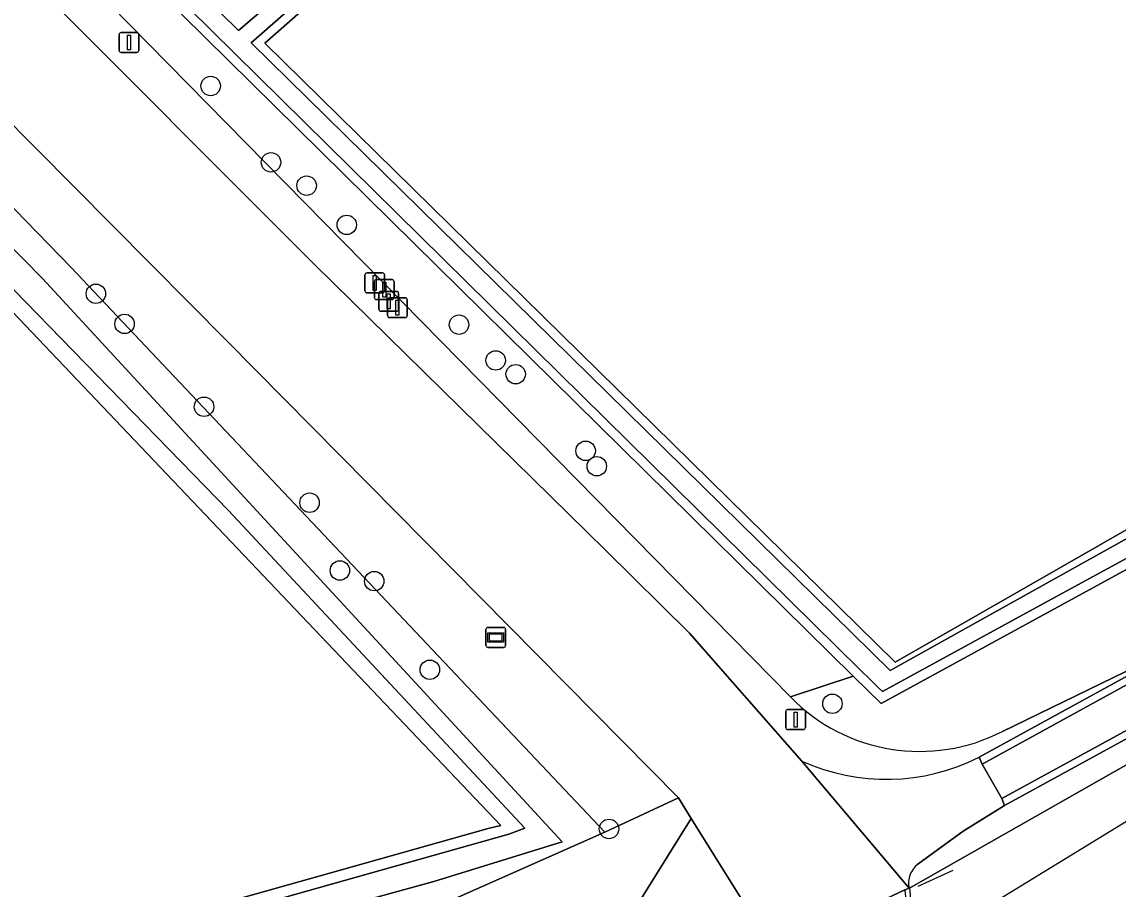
# Model space of a CAD drawing. Extents: x 164494 to 166241, y 382475 to 384495.
# Drawn here: x 165648.3 to 165703.4, y 382535.3 to 382578.9 of the extents above; entities that cross this region are included whole.
import ezdxf

# ---------------------------------------------------------------- set-up
doc = ezdxf.new("R2010")
doc.units = 0
for name, color, linetype in [('IMGEO_Afsluitpaal', 7, 'Continuous'), ('IMGEO_Berm_open', 7, 'Continuous'), ('IMGEO_Boom', 7, 'Continuous'), ('IMGEO_Fietspad_gesloten', 7, 'Continuous'), ('IMGEO_Grasland_agrarisch', 7, 'Continuous'), ('IMGEO_Groenvoorziening', 7, 'Continuous'), ('IMGEO_Hek', 7, 'Continuous'), ('IMGEO_Lichtmast', 7, 'Continuous'), ('IMGEO_Muur', 7, 'Continuous'), ('IMGEO_Oever', 7, 'Continuous'), ('IMGEO_Rijbaan_lokaal_gesloten', 7, 'Continuous'), ('IMGEO_Rijbaan_lokaal_onverhard', 7, 'Continuous'), ('IMGEO_Voetpad_open', 7, 'Continuous'), ('IMGEO_Waterloop', 7, 'Continuous'), ('IMGEO_Wegwijzer', 7, 'Continuous')]:
    doc.layers.add(name, color=color, linetype=linetype)

msp = doc.modelspace()

# ---------------------------------------------------------------- linework, layer by layer
at = {"layer": 'IMGEO_Afsluitpaal'}
for p, q in [((165665.665, 382566.29), (165666.455, 382566.29)), ((165666.455, 382566.29), (165665.665, 382566.29)), ((165665.565, 382565.39), (165665.565, 382566.19)), ((165665.565, 382566.19), (165665.565, 382565.39)), ((165666.044, 382565.054), (165666.044, 382565.854)), ((165666.044, 382565.854), (165666.044, 382565.054)), ((165666.144, 382565.954), (165666.934, 382565.954)), ((165666.934, 382565.954), (165666.144, 382565.954)), ((165666.555, 382566.19), (165666.555, 382565.39)), ((165666.555, 382565.39), (165666.555, 382566.19)), ((165667.034, 382565.854), (165667.034, 382565.054)), ((165667.034, 382565.054), (165667.034, 382565.854)), ((165666.455, 382565.29), (165665.665, 382565.29)), ((165665.665, 382565.29), (165666.455, 382565.29)), ((165666.273, 382564.464), (165666.273, 382565.264)), ((165666.273, 382565.264), (165666.273, 382564.464)), ((165666.373, 382565.364), (165667.163, 382565.364)), ((165667.163, 382565.364), (165666.373, 382565.364)), ((165667.263, 382565.264), (165667.263, 382564.464)), ((165667.263, 382564.464), (165667.263, 382565.264)), ((165666.934, 382564.954), (165666.144, 382564.954)), ((165666.144, 382564.954), (165666.934, 382564.954)), ((165666.704, 382564.144), (165666.704, 382564.944)), ((165666.704, 382564.944), (165666.704, 382564.144)), ((165666.804, 382565.044), (165667.594, 382565.044)), ((165667.594, 382565.044), (165666.804, 382565.044)), ((165667.694, 382564.944), (165667.694, 382564.144)), ((165667.694, 382564.144), (165667.694, 382564.944)), ((165667.163, 382564.364), (165666.373, 382564.364)), ((165666.373, 382564.364), (165667.163, 382564.364)), ((165667.594, 382564.044), (165666.804, 382564.044)), ((165666.804, 382564.044), (165667.594, 382564.044))]:
    msp.add_line(p, q, dxfattribs=at)
for points in [[(165665.985, 382566.165), (165666.135, 382566.165), (165666.135, 382565.415), (165665.985, 382565.415), (165665.985, 382566.165)], [(165666.464, 382565.829), (165666.614, 382565.829), (165666.614, 382565.079), (165666.464, 382565.079), (165666.464, 382565.829)], [(165666.693, 382565.239), (165666.843, 382565.239), (165666.843, 382564.489), (165666.693, 382564.489), (165666.693, 382565.239)], [(165667.124, 382564.919), (165667.274, 382564.919), (165667.274, 382564.169), (165667.124, 382564.169), (165667.124, 382564.919)]]:
    msp.add_lwpolyline(points, dxfattribs=at)
for centre, start, end in [((165665.665, 382566.19), 90, 180), ((165665.665, 382566.19), 90, 180), ((165666.455, 382566.19), 0, 90), ((165666.455, 382566.19), 360, 90), ((165666.144, 382565.854), 90, 180), ((165666.144, 382565.854), 90, 180), ((165666.934, 382565.854), 0, 90), ((165666.934, 382565.854), 360, 90), ((165665.665, 382565.39), 180, 270), ((165665.665, 382565.39), 180, 270), ((165666.373, 382565.264), 90, 180), ((165666.373, 382565.264), 90, 180), ((165666.455, 382565.39), 270, 0), ((165666.455, 382565.39), 270, 0), ((165667.163, 382565.264), 0, 90), ((165667.163, 382565.264), 360, 90), ((165666.144, 382565.054), 180, 270), ((165666.144, 382565.054), 180, 270), ((165666.804, 382564.944), 90, 180), ((165666.804, 382564.944), 90, 180), ((165666.934, 382565.054), 270, 0), ((165666.934, 382565.054), 270, 0), ((165667.594, 382564.944), 0, 90), ((165667.594, 382564.944), 360, 90), ((165666.373, 382564.464), 180, 270), ((165666.373, 382564.464), 180, 270), ((165666.804, 382564.144), 180, 270), ((165666.804, 382564.144), 180, 270), ((165667.163, 382564.464), 270, 0), ((165667.163, 382564.464), 270, 0), ((165667.594, 382564.144), 270, 0), ((165667.594, 382564.144), 270, 0)]:
    msp.add_arc(centre, 0.1, start, end, dxfattribs=at)
at = {"layer": 'IMGEO_Berm_open'}
for points in [[(165747.358, 382570.428), (165744.552, 382568.828), (165743.601, 382568.278), (165730.631, 382560.769), (165708.122, 382548.345), (165696.436, 382541.932), (165696.592, 382541.588), (165730.877, 382560.434), (165744.771, 382568.466)], [(165745.789, 382566.726), (165731.815, 382558.667), (165721.247, 382552.795), (165697.574, 382539.863), (165697.72, 382539.504), (165732.049, 382558.309), (165745.927, 382566.332)]]:
    msp.add_lwpolyline(points, dxfattribs=at)
at = {"layer": 'IMGEO_Boom'}
for centre in [(165657.814, 382575.694), (165660.845, 382571.854), (165662.637, 382570.682), (165664.653, 382568.709), (165652.045, 382565.245), (165653.486, 382563.728), (165670.296, 382563.69), (165672.139, 382561.892), (165673.145, 382561.199), (165657.482, 382559.564), (165676.66, 382557.346), (165677.221, 382556.571), (165662.785, 382554.737), (165664.308, 382551.329), (165666.036, 382550.793), (165668.83, 382546.337), (165689.065, 382544.627), (165677.836, 382538.33)]:
    msp.add_circle(centre, 0.489, dxfattribs=at)
at = {"layer": 'IMGEO_Fietspad_gesloten'}
msp.add_lwpolyline([(165744.771, 382568.466), (165730.877, 382560.434), (165696.592, 382541.588), (165697.574, 382539.863), (165721.247, 382552.795), (165731.815, 382558.667), (165745.789, 382566.726)], dxfattribs=at)
at = {"layer": 'IMGEO_Grasland_agrarisch'}
msp.add_lwpolyline([(165741.476, 382575.83), (165744.829, 382577.389), (165743.28, 382580.098), (165737.958, 382589.897), (165713.568, 382624.461), (165660.538, 382577.844), (165692.219, 382546.72), (165710.923, 382557.426), (165723.314, 382564.751)], close=True, dxfattribs=at)
msp.add_lwpolyline([(165600.513, 382521.99), (165605.654, 382522.134), (165629.74, 382526.827), (165641.02, 382529.697), (165664.383, 382536.27), (165671.764, 382538.356), (165672.39, 382538.506), (165639.441, 382573.178), (165638.884, 382572.953), (165637.374, 382572.378), (165523.594, 382529.045), (165524.897, 382526.432), (165529.02, 382522.638), (165533.097, 382522.45)], dxfattribs=at)
at = {"layer": 'IMGEO_Groenvoorziening'}
for points in [[(165692.915, 382535.35), (165692.949, 382535.365), (165693.02, 382535.407), (165736.421, 382560.071), (165751.944, 382568.926), (165797.047, 382596.869), (165838.037, 382622.035), (165882.022, 382648.905), (165907.407, 382664.627), (165919.334, 382672.203), (165940.41, 382685.104), (165944.916, 382687.94), (165944.179, 382688.988), (165955.449, 382696.009), (165955.978, 382694.903), (165978.622, 382709.157), (166000, 382723), (166010.148, 382729.571), (166043.641, 382750), (166054.807, 382756.811), (166090.65, 382779.702), (166090.507, 382781.655)], [(165613.906, 382510.238), (165632.615, 382512.735), (165635.878, 382513.33), (165647.67, 382516.124), (165656.378, 382518.589), (165674.445, 382525.437), (165680.46, 382528.226), (165686.336, 382529.027), (165689.391, 382527.863), (165689.583, 382527.949), (165689.916, 382528.096), (165693.725, 382529.782), (165693.963, 382529.887), (165694.24, 382530.01), (165695.257, 382533.461), (165936.746, 382681.375), (165942.473, 382685.234), (165945.211, 382687.52), (165950.279, 382690.607), (165956.216, 382694.405), (166090.69, 382779.158), (166090.65, 382779.702)], [(165623.943, 382608.837), (165619.699, 382612.105), (165622.397, 382614.574), (165621.412, 382615.503), (165619.907, 382613.92), (165619.416, 382610.401), (165663.067, 382566.68), (165677.646, 382552.367), (165681.889, 382548.179), (165687.522, 382541.744)], [(165686.958, 382544.968), (165641.985, 382590.733), (165623.943, 382608.837)], [(165730.631, 382560.769), (165743.601, 382568.278), (165744.829, 382577.389), (165741.476, 382575.83), (165742.217, 382574.3), (165711.596, 382555.623), (165691.518, 382544.634), (165690.114, 382546.019), (165686.958, 382544.968)], [(165745.927, 382566.332), (165732.049, 382558.309), (165697.72, 382539.504), (165695.635, 382538.226), (165693.359, 382536.561)], [(165697.612, 382543.237), (165708.122, 382548.345), (165730.631, 382560.769)], [(165736.421, 382560.071), (165693.02, 382535.407), (165692.949, 382535.365), (165692.915, 382535.35), (165692.711, 382535.262), (165686.329, 382532.251), (165686.153, 382532.149), (165685.997, 382532.058), (165680.194, 382528.53), (165674.521, 382525.995), (165656.213, 382519.363), (165647.506, 382516.522), (165635.737, 382514.268), (165632.487, 382513.516), (165615.296, 382511.413)], [(165696.436, 382541.932), (165708.122, 382548.345), (165697.612, 382543.237)], [(165604.72, 382515.166), (165614.316, 382515.629), (165623.58, 382516.194), (165634.492, 382517.749), (165646.881, 382520.435), (165655.861, 382523.391), (165672.517, 382529.607), (165678.064, 382532.72), (165678.401, 382533.129), (165681.969, 382538.86), (165681.326, 382539.891), (165677.621, 382538.164), (165669.796, 382534.691), (165664.548, 382533.059), (165642.974, 382527.577), (165640.752, 382527.065), (165630.253, 382525.285), (165605.764, 382520.096)]]:
    msp.add_lwpolyline(points, dxfattribs=at)
for points in [[(165658.649, 382562.861), (165608.7, 382613.269), (165572.004, 382649.983), (165567.188, 382648.471), (165568.632, 382646.881), (165570.915, 382648.574), (165580.76, 382638.507), (165587.138, 382631.093), (165601.059, 382617.324), (165620.953, 382597.688), (165632.211, 382585.726), (165650.796, 382566.568), (165677.621, 382538.164), (165681.326, 382539.891)], [(165690.114, 382546.019), (165643.567, 382591.917), (165628.469, 382605.352), (165623.943, 382608.837), (165641.985, 382590.733), (165686.958, 382544.968)]]:
    msp.add_lwpolyline(points, close=True, dxfattribs=at)
for centre, radius, start, end in [((165693.456, 382551.307), 9.078, 224.2932, 297.2499), ((165693.456, 382551.307), 9.078, 224.2932, 297.2499), ((165691.782, 382551.167), 10.341, 245.6721, 296.7443), ((165694.099, 382535.603), 1.211, 127.6862, 192.044)]:
    msp.add_arc(centre, radius, start, end, dxfattribs=at)
at = {"layer": 'IMGEO_Hek'}
msp.add_lwpolyline([(165695.11, 382536.245), (165693.361, 382535.439)], dxfattribs=at)
at = {"layer": 'IMGEO_Lichtmast'}
for p, q in [((165653.212, 382577.481), (165653.212, 382578.281)), ((165653.212, 382578.281), (165653.212, 382577.481)), ((165653.312, 382578.381), (165654.102, 382578.381)), ((165654.102, 382578.381), (165653.312, 382578.381)), ((165654.202, 382578.281), (165654.202, 382577.481)), ((165654.202, 382577.481), (165654.202, 382578.281)), ((165654.102, 382577.381), (165653.312, 382577.381)), ((165653.312, 382577.381), (165654.102, 382577.381)), ((165686.715, 382543.432), (165686.715, 382544.232)), ((165686.715, 382544.232), (165686.715, 382543.432)), ((165686.815, 382544.332), (165687.605, 382544.332)), ((165687.605, 382544.332), (165686.815, 382544.332)), ((165687.705, 382544.232), (165687.705, 382543.432)), ((165687.705, 382543.432), (165687.705, 382544.232)), ((165687.605, 382543.332), (165686.815, 382543.332)), ((165686.815, 382543.332), (165687.605, 382543.332))]:
    msp.add_line(p, q, dxfattribs=at)
for points in [[(165653.632, 382578.256), (165653.782, 382578.256), (165653.782, 382577.506), (165653.632, 382577.506), (165653.632, 382578.256)], [(165687.135, 382544.207), (165687.285, 382544.207), (165687.285, 382543.457), (165687.135, 382543.457), (165687.135, 382544.207)]]:
    msp.add_lwpolyline(points, dxfattribs=at)
for centre, start, end in [((165653.312, 382578.281), 90, 180), ((165653.312, 382578.281), 90, 180), ((165654.102, 382578.281), 0, 90), ((165654.102, 382578.281), 360, 90), ((165653.312, 382577.481), 180, 270), ((165653.312, 382577.481), 180, 270), ((165654.102, 382577.481), 270, 0), ((165654.102, 382577.481), 270, 0), ((165686.815, 382544.232), 90, 180), ((165686.815, 382544.232), 90, 180), ((165687.605, 382544.232), 0, 90), ((165687.605, 382544.232), 360, 90), ((165686.815, 382543.432), 180, 270), ((165686.815, 382543.432), 180, 270), ((165687.605, 382543.432), 270, 0), ((165687.605, 382543.432), 270, 0)]:
    msp.add_arc(centre, 0.1, start, end, dxfattribs=at)
at = {"layer": 'IMGEO_Muur'}
msp.add_lwpolyline([(165700.682, 382516.579), (165699.931, 382517.302), (165699.286, 382518.663), (165693.963, 382529.887), (165693.345, 382531.191), (165692.949, 382535.365), (165692.915, 382535.35), (165692.711, 382535.262), (165693.108, 382531.083), (165693.725, 382529.782), (165699.054, 382518.55), (165699.698, 382517.193), (165700.459, 382516.461), (165700.676, 382516.576)], close=True, dxfattribs=at)
at = {"layer": 'IMGEO_Oever'}
for points in [[(165664.548, 382533.059), (165669.796, 382534.691), (165677.621, 382538.164), (165650.796, 382566.568), (165632.211, 382585.726), (165620.953, 382597.688), (165601.059, 382617.324), (165587.138, 382631.093), (165580.76, 382638.507), (165570.915, 382648.574), (165568.632, 382646.881), (165575.781, 382640.104), (165625.788, 382586.733), (165636.943, 382574.995), (165522.624, 382530.99)], [(165711.366, 382556.038), (165699.152, 382549.377), (165691.574, 382545.245), (165691.353, 382545.463), (165690.997, 382545.814), (165690.447, 382546.356), (165643.891, 382592.263), (165628.771, 382605.717), (165624.232, 382609.213), (165620.435, 382612.136), (165622.392, 382613.927), (165641.992, 382595.399), (165643.958, 382593.467), (165659.215, 382578.478), (165671.175, 382588.72), (165688.473, 382604.289), (165694.923, 382610.345), (165712.726, 382626.151)], [(165642.299, 382595.761), (165642.225, 382595.831), (165622.397, 382614.574), (165619.699, 382612.105), (165623.943, 382608.837), (165628.469, 382605.352), (165643.567, 382591.917), (165690.114, 382546.019), (165691.518, 382544.634), (165711.596, 382555.623), (165742.217, 382574.3), (165741.476, 382575.83), (165723.314, 382564.751), (165710.923, 382557.426), (165692.219, 382546.72), (165660.538, 382577.844), (165713.568, 382624.461)], [(165709.564, 382621.954), (165700.011, 382613.708), (165686.895, 382602.049), (165679.643, 382595.604), (165668.374, 382585.361), (165659.842, 382577.863), (165691.969, 382546.302), (165711.161, 382557.016)], [(165630.611, 382585.087), (165649.359, 382566.016), (165675.483, 382537.682), (165669.039, 382535.689), (165641.727, 382528.173), (165630.092, 382525.705), (165606.286, 382520.777)], [(165606.237, 382521.679), (165629.85, 382526.443), (165641.164, 382529.158), (165664.534, 382535.733), (165672.805, 382538.07), (165673.598, 382538.369), (165658.715, 382554.352), (165640.111, 382573.449), (165639.441, 382573.178), (165672.39, 382538.506), (165671.764, 382538.356), (165664.383, 382536.27), (165641.02, 382529.697), (165629.74, 382526.827), (165605.654, 382522.134)]]:
    msp.add_lwpolyline(points, dxfattribs=at)
at = {"layer": 'IMGEO_Rijbaan_lokaal_gesloten'}
msp.add_lwpolyline([(165554.797, 382667.303), (165555.167, 382666.931), (165555.538, 382666.56), (165565.597, 382656.404), (165572.004, 382649.983), (165608.7, 382613.269), (165658.649, 382562.861), (165681.326, 382539.891), (165681.969, 382538.86), (165685.486, 382533.217), (165686.153, 382532.149), (165686.329, 382532.251), (165692.711, 382535.262), (165692.915, 382535.35), (165687.522, 382541.744), (165681.889, 382548.179), (165677.646, 382552.367), (165663.067, 382566.68), (165619.416, 382610.401)], dxfattribs=at)
at = {"layer": 'IMGEO_Rijbaan_lokaal_onverhard'}
msp.add_lwpolyline([(165612.291, 382512.398), (165618.415, 382512.989), (165635.588, 382515.05), (165647.268, 382517.57), (165656.358, 382520.286), (165674.005, 382526.867), (165685.486, 382533.217), (165681.969, 382538.86), (165678.401, 382533.129), (165678.064, 382532.72), (165672.517, 382529.607), (165655.861, 382523.391), (165646.881, 382520.435), (165634.492, 382517.749), (165623.58, 382516.194), (165614.316, 382515.629), (165604.72, 382515.166)], dxfattribs=at)
at = {"layer": 'IMGEO_Voetpad_open'}
for points in [[(165687.522, 382541.744), (165692.915, 382535.35)], [(165697.574, 382539.863), (165696.592, 382541.588), (165696.436, 382541.932)], [(165693.359, 382536.561), (165695.635, 382538.226), (165697.72, 382539.504), (165697.574, 382539.863)]]:
    msp.add_lwpolyline(points, dxfattribs=at)
for centre, radius, start, end in [((165691.782, 382551.167), 10.341, 245.6721, 296.7443), ((165694.099, 382535.603), 1.211, 127.6862, 192.044)]:
    msp.add_arc(centre, radius, start, end, dxfattribs=at)
at = {"layer": 'IMGEO_Waterloop'}
for points in [[(165613.906, 382510.238), (165632.615, 382512.735), (165635.878, 382513.33), (165647.67, 382516.124), (165656.378, 382518.589), (165674.445, 382525.437), (165680.46, 382528.226), (165686.336, 382529.027), (165689.391, 382527.863), (165689.583, 382527.949), (165689.916, 382528.096), (165693.725, 382529.782), (165693.963, 382529.887), (165694.24, 382530.01), (165695.257, 382533.461), (165936.746, 382681.375), (165942.473, 382685.234), (165945.211, 382687.52), (165950.279, 382690.607), (165956.216, 382694.405), (166090.69, 382779.158)], [(165712.726, 382626.151), (165694.923, 382610.345), (165688.473, 382604.289), (165671.175, 382588.72), (165659.215, 382578.478), (165643.958, 382593.467), (165641.992, 382595.399), (165622.392, 382613.927), (165620.435, 382612.136), (165624.232, 382609.213), (165628.771, 382605.717), (165643.891, 382592.263), (165690.447, 382546.356), (165690.997, 382545.814), (165691.353, 382545.463), (165691.574, 382545.245), (165699.152, 382549.377), (165711.366, 382556.038)], [(165711.161, 382557.016), (165691.969, 382546.302), (165659.842, 382577.863), (165668.374, 382585.361), (165679.643, 382595.604), (165686.895, 382602.049), (165700.011, 382613.708), (165709.564, 382621.954)], [(165523.594, 382529.045), (165637.374, 382572.378), (165638.884, 382572.953), (165639.441, 382573.178), (165640.111, 382573.449), (165658.715, 382554.352), (165673.598, 382538.369), (165672.805, 382538.07), (165664.534, 382535.733), (165641.164, 382529.158), (165629.85, 382526.443), (165606.237, 382521.679), (165606.286, 382520.777), (165630.092, 382525.705), (165641.727, 382528.173), (165669.039, 382535.689), (165675.483, 382537.682), (165649.359, 382566.016), (165630.611, 382585.087)]]:
    msp.add_lwpolyline(points, dxfattribs=at)
at = {"layer": 'IMGEO_Wegwijzer'}
for p, q in [((165671.648, 382547.562), (165671.648, 382548.362)), ((165671.648, 382548.362), (165671.648, 382547.562)), ((165671.748, 382548.462), (165672.538, 382548.462)), ((165672.538, 382548.462), (165671.748, 382548.462)), ((165672.638, 382548.362), (165672.638, 382547.562)), ((165672.638, 382547.562), (165672.638, 382548.362)), ((165672.538, 382547.462), (165671.748, 382547.462)), ((165671.748, 382547.462), (165672.538, 382547.462))]:
    msp.add_line(p, q, dxfattribs=at)
for points in [[(165671.749, 382548.194), (165672.537, 382548.194), (165672.537, 382547.73), (165671.749, 382547.73), (165671.749, 382548.194)], [(165671.814, 382548.129), (165671.814, 382547.795), (165672.472, 382547.795), (165672.472, 382548.129), (165671.814, 382548.129)]]:
    msp.add_lwpolyline(points, dxfattribs=at)
for centre, start, end in [((165671.748, 382548.362), 90, 180), ((165671.748, 382548.362), 90, 180), ((165672.538, 382548.362), 0, 90), ((165672.538, 382548.362), 360, 90), ((165671.748, 382547.562), 180, 270), ((165671.748, 382547.562), 180, 270), ((165672.538, 382547.562), 270, 0), ((165672.538, 382547.562), 270, 0)]:
    msp.add_arc(centre, 0.1, start, end, dxfattribs=at)

doc.saveas('drawing.dxf')
